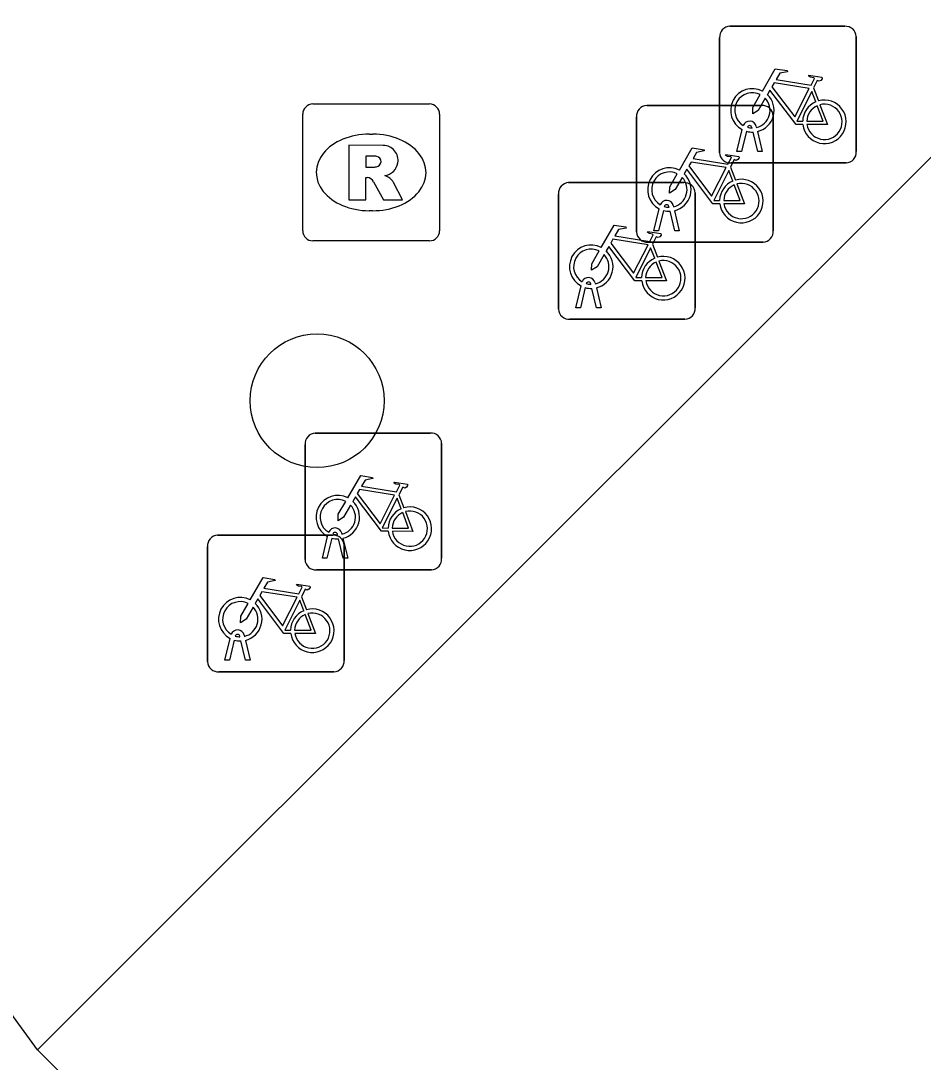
# Model space of a CAD drawing. Extents: x 160203 to 161526, y 379529 to 381797.
# Drawn here: x 160773.82 to 160780.42, y 381496.36 to 381503.98 of the extents above; entities that cross this region are included whole.
import ezdxf

# ---------------------------------------------------------------- set-up
doc = ezdxf.new("R2010")
doc.units = 0
for name, color, linetype in [('IMGEO_Boom', 7, 'Continuous'), ('IMGEO_Fietsenrek', 7, 'Continuous'), ('IMGEO_Haag', 7, 'Continuous'), ('IMGEO_Parkeervlak_halfverhard', 7, 'Continuous'), ('IMGEO_Rioolput', 7, 'Continuous')]:
    doc.layers.add(name, color=color, linetype=linetype)

msp = doc.modelspace()

# ---------------------------------------------------------------- linework, layer by layer
at = {"layer": 'IMGEO_Boom'}
msp.add_circle((160775.99, 381501.2), 0.4892, dxfattribs=at)
at = {"layer": 'IMGEO_Fietsenrek'}
for p, q in [((160779.0069, 381503.9375), (160779.8478, 381503.9375)), ((160779.8478, 381503.9375), (160779.0069, 381503.9375)), ((160778.9325, 381503.0129), (160778.9325, 381503.8538)), ((160778.9325, 381503.8538), (160778.9325, 381503.0129)), ((160779.9315, 381503.8631), (160779.9315, 381503.0222)), ((160779.9315, 381503.0222), (160779.9315, 381503.8631)), ((160779.6192, 381503.4872), (160779.6555, 381503.392)), ((160778.3999, 381503.3585), (160779.2408, 381503.3585)), ((160779.2408, 381503.3585), (160778.3999, 381503.3585)), ((160778.3255, 381502.4339), (160778.3255, 381503.2748)), ((160778.3255, 381503.2748), (160778.3255, 381502.4339)), ((160779.3245, 381503.2841), (160779.3245, 381502.4432)), ((160779.3245, 381502.4432), (160779.3245, 381503.2841)), ((160779.1699, 381503.1939), (160779.1689, 381503.1982)), ((160779.2006, 381503.2054), (160779.2024, 381503.1975)), ((160779.0595, 381503.0223), (160779.0978, 381503.1823)), ((160779.1282, 381503.1701), (160779.0929, 381503.0223)), ((160779.211, 381503.0223), (160779.1771, 381503.164)), ((160779.2094, 381503.1683), (160779.2444, 381503.0223)), ((160779.0929, 381503.0223), (160779.0595, 381503.0223)), ((160779.2444, 381503.0223), (160779.211, 381503.0223)), ((160779.0122, 381502.9082), (160779.0485, 381502.813)), ((160779.8571, 381502.9385), (160779.0162, 381502.9385)), ((160779.0162, 381502.9385), (160779.8571, 381502.9385)), ((160777.8289, 381502.7945), (160778.6698, 381502.7945)), ((160778.6698, 381502.7945), (160777.8289, 381502.7945)), ((160777.7545, 381501.8699), (160777.7545, 381502.7108)), ((160777.7545, 381502.7108), (160777.7545, 381501.8699)), ((160778.7535, 381502.7201), (160778.7535, 381501.8792)), ((160778.7535, 381501.8792), (160778.7535, 381502.7201)), ((160778.4525, 381502.4433), (160778.4908, 381502.6033)), ((160778.5212, 381502.5911), (160778.4859, 381502.4433)), ((160778.5629, 381502.6149), (160778.5619, 381502.6192)), ((160778.604, 381502.4433), (160778.5701, 381502.585)), ((160778.5936, 381502.6264), (160778.5954, 381502.6185)), ((160778.6024, 381502.5893), (160778.6374, 381502.4433)), ((160778.4859, 381502.4433), (160778.4525, 381502.4433)), ((160778.6374, 381502.4433), (160778.604, 381502.4433)), ((160779.2501, 381502.3595), (160778.4092, 381502.3595)), ((160778.4092, 381502.3595), (160779.2501, 381502.3595)), ((160778.4412, 381502.3442), (160778.4775, 381502.249)), ((160777.9919, 381502.0509), (160777.9909, 381502.0552)), ((160778.0226, 381502.0624), (160778.0244, 381502.0545)), ((160777.8815, 381501.8793), (160777.9198, 381502.0393)), ((160777.9502, 381502.0271), (160777.9149, 381501.8793)), ((160778.033, 381501.8793), (160777.9991, 381502.021)), ((160778.0314, 381502.0253), (160778.0664, 381501.8793)), ((160777.9149, 381501.8793), (160777.8815, 381501.8793)), ((160778.0664, 381501.8793), (160778.033, 381501.8793)), ((160778.6791, 381501.7955), (160777.8382, 381501.7955)), ((160777.8382, 381501.7955), (160778.6791, 381501.7955)), ((160775.9759, 381500.9635), (160776.8168, 381500.9635)), ((160776.8168, 381500.9635), (160775.9759, 381500.9635)), ((160775.9015, 381500.0389), (160775.9015, 381500.8798)), ((160775.9015, 381500.8798), (160775.9015, 381500.0389)), ((160776.9005, 381500.8891), (160776.9005, 381500.0482)), ((160776.9005, 381500.0482), (160776.9005, 381500.8891)), ((160776.5882, 381500.5132), (160776.6245, 381500.418)), ((160776.1389, 381500.2199), (160776.1379, 381500.2242)), ((160776.1696, 381500.2314), (160776.1714, 381500.2235)), ((160775.2629, 381500.2175), (160776.1038, 381500.2175)), ((160776.1038, 381500.2175), (160775.2629, 381500.2175)), ((160776.0285, 381500.0483), (160776.0668, 381500.2083)), ((160776.0972, 381500.1961), (160776.0619, 381500.0483)), ((160776.18, 381500.0483), (160776.1461, 381500.19)), ((160776.1784, 381500.1943), (160776.2134, 381500.0483)), ((160775.1885, 381499.2929), (160775.1885, 381500.1338)), ((160775.1885, 381500.1338), (160775.1885, 381499.2929)), ((160776.1875, 381500.1431), (160776.1875, 381499.3022)), ((160776.1875, 381499.3022), (160776.1875, 381500.1431)), ((160776.0619, 381500.0483), (160776.0285, 381500.0483)), ((160776.2134, 381500.0483), (160776.18, 381500.0483)), ((160776.8261, 381499.9645), (160775.9852, 381499.9645)), ((160775.9852, 381499.9645), (160776.8261, 381499.9645)), ((160775.8752, 381499.7672), (160775.9115, 381499.672)), ((160775.3155, 381499.3023), (160775.3538, 381499.4623)), ((160775.4259, 381499.4739), (160775.4249, 381499.4782)), ((160775.4566, 381499.4854), (160775.4584, 381499.4775)), ((160775.3842, 381499.4501), (160775.3489, 381499.3023)), ((160775.467, 381499.3023), (160775.4331, 381499.444)), ((160775.4654, 381499.4483), (160775.5004, 381499.3023)), ((160775.3489, 381499.3023), (160775.3155, 381499.3023)), ((160775.5004, 381499.3023), (160775.467, 381499.3023)), ((160776.1131, 381499.2185), (160775.2722, 381499.2185)), ((160775.2722, 381499.2185), (160776.1131, 381499.2185))]:
    msp.add_line(p, q, dxfattribs=at)
for points in [[(160779.2451, 381503.4642), (160779.3398, 381503.6277), (160779.426, 381503.6139), (160779.4277, 381503.6052), (160779.3716, 381503.5943), (160779.3454, 381503.549), (160779.6006, 381503.5082)], [(160779.6006, 381503.5082), (160779.6256, 381503.557), (160779.6205, 381503.561), (160779.5973, 381503.5647), (160779.5846, 381503.5722), (160779.5836, 381503.5753), (160779.5858, 381503.5799), (160779.6806, 381503.5648), (160779.6829, 381503.5545), (160779.6735, 381503.5421), (160779.6611, 381503.5357), (160779.6466, 381503.5419), (160779.6192, 381503.4872)], [(160779.5877, 381503.483), (160779.3309, 381503.524), (160779.3142, 381503.4952), (160779.4812, 381503.2749), (160779.5877, 381503.483)], [(160779.2658, 381503.4117), (160779.2142, 381503.3225), (160779.1743, 381503.2965), (160779.1755, 381503.344), (160779.23, 381503.4382)], [(160779.5408, 381503.2195), (160779.4911, 381503.2196), (160779.3004, 381503.4713), (160779.2814, 381503.4385)], [(160779.6357, 381503.385), (160779.6064, 381503.4618), (160779.497, 381503.2437), (160779.5397, 381503.2436)], [(160779.5697, 381503.2435), (160779.6896, 381503.2433), (160779.6464, 381503.3569)], [(160779.6662, 381503.3638), (160779.7212, 381503.2192), (160779.5711, 381503.2195)], [(160778.6381, 381502.8852), (160778.7328, 381503.0487), (160778.819, 381503.0349), (160778.8207, 381503.0262), (160778.7646, 381503.0153), (160778.7384, 381502.97), (160778.9936, 381502.9292)], [(160778.9936, 381502.9292), (160779.0186, 381502.978), (160779.0135, 381502.982), (160778.9903, 381502.9857), (160778.9776, 381502.9932), (160778.9766, 381502.9963), (160778.9788, 381503.0009), (160779.0736, 381502.9858), (160779.0759, 381502.9755), (160779.0665, 381502.9631), (160779.0541, 381502.9567), (160779.0396, 381502.9629), (160779.0122, 381502.9082)], [(160778.9338, 381502.6405), (160778.8841, 381502.6406), (160778.6934, 381502.8923), (160778.6744, 381502.8595)], [(160778.9807, 381502.904), (160778.7239, 381502.945), (160778.7072, 381502.9162), (160778.8742, 381502.6959), (160778.9807, 381502.904)], [(160778.6588, 381502.8327), (160778.6072, 381502.7435), (160778.5673, 381502.7175), (160778.5685, 381502.765), (160778.623, 381502.8592)], [(160779.0287, 381502.806), (160778.9994, 381502.8828), (160778.89, 381502.6647), (160778.9327, 381502.6646)], [(160778.9627, 381502.6645), (160779.0826, 381502.6643), (160779.0394, 381502.7779)], [(160779.0592, 381502.7848), (160779.1142, 381502.6402), (160778.9641, 381502.6405)], [(160778.0671, 381502.3212), (160778.1618, 381502.4847), (160778.248, 381502.4709), (160778.2497, 381502.4622), (160778.1936, 381502.4513), (160778.1674, 381502.406), (160778.4226, 381502.3652)], [(160778.4226, 381502.3652), (160778.4476, 381502.414), (160778.4425, 381502.418), (160778.4193, 381502.4217), (160778.4066, 381502.4292), (160778.4056, 381502.4323), (160778.4078, 381502.4369), (160778.5026, 381502.4218), (160778.5049, 381502.4115), (160778.4955, 381502.3991), (160778.4831, 381502.3927), (160778.4686, 381502.3989), (160778.4412, 381502.3442)], [(160778.4097, 381502.34), (160778.1529, 381502.381), (160778.1362, 381502.3522), (160778.3032, 381502.1319), (160778.4097, 381502.34)], [(160778.0878, 381502.2687), (160778.0362, 381502.1795), (160777.9963, 381502.1535), (160777.9975, 381502.201), (160778.052, 381502.2952)], [(160778.3628, 381502.0765), (160778.3131, 381502.0766), (160778.1224, 381502.3283), (160778.1034, 381502.2955)], [(160778.4577, 381502.242), (160778.4284, 381502.3188), (160778.319, 381502.1007), (160778.3617, 381502.1006)], [(160778.3917, 381502.1005), (160778.5116, 381502.1003), (160778.4684, 381502.2139)], [(160778.4882, 381502.2208), (160778.5432, 381502.0762), (160778.3931, 381502.0765)], [(160776.2141, 381500.4902), (160776.3088, 381500.6537), (160776.395, 381500.6399), (160776.3967, 381500.6312), (160776.3406, 381500.6203), (160776.3144, 381500.575), (160776.5696, 381500.5342)], [(160776.5696, 381500.5342), (160776.5946, 381500.583), (160776.5895, 381500.587), (160776.5663, 381500.5907), (160776.5536, 381500.5982), (160776.5526, 381500.6013), (160776.5548, 381500.6059), (160776.6496, 381500.5908), (160776.6519, 381500.5805), (160776.6425, 381500.5681), (160776.6301, 381500.5617), (160776.6156, 381500.5679), (160776.5882, 381500.5132)], [(160776.5567, 381500.509), (160776.2999, 381500.55), (160776.2832, 381500.5212), (160776.4502, 381500.3009), (160776.5567, 381500.509)], [(160776.2348, 381500.4377), (160776.1832, 381500.3485), (160776.1433, 381500.3225), (160776.1445, 381500.37), (160776.199, 381500.4642)], [(160776.5098, 381500.2455), (160776.4601, 381500.2456), (160776.2694, 381500.4973), (160776.2504, 381500.4645)], [(160776.6047, 381500.411), (160776.5754, 381500.4878), (160776.466, 381500.2697), (160776.5087, 381500.2696)], [(160776.5387, 381500.2695), (160776.6586, 381500.2693), (160776.6154, 381500.3829)], [(160776.6352, 381500.3898), (160776.6902, 381500.2452), (160776.5401, 381500.2455)], [(160775.5011, 381499.7442), (160775.5958, 381499.9077), (160775.682, 381499.8939), (160775.6837, 381499.8852), (160775.6276, 381499.8743), (160775.6014, 381499.829), (160775.8566, 381499.7882)], [(160775.8566, 381499.7882), (160775.8816, 381499.837), (160775.8765, 381499.841), (160775.8533, 381499.8447), (160775.8406, 381499.8522), (160775.8396, 381499.8553), (160775.8418, 381499.8599), (160775.9366, 381499.8448), (160775.9389, 381499.8345), (160775.9295, 381499.8221), (160775.9171, 381499.8157), (160775.9026, 381499.8219), (160775.8752, 381499.7672)], [(160775.8437, 381499.763), (160775.5869, 381499.804), (160775.5702, 381499.7752), (160775.7372, 381499.5549), (160775.8437, 381499.763)], [(160775.5218, 381499.6917), (160775.4702, 381499.6025), (160775.4303, 381499.5765), (160775.4315, 381499.624), (160775.486, 381499.7182)], [(160775.7968, 381499.4995), (160775.7471, 381499.4996), (160775.5564, 381499.7513), (160775.5374, 381499.7185)], [(160775.8917, 381499.665), (160775.8624, 381499.7418), (160775.753, 381499.5237), (160775.7957, 381499.5236)], [(160775.8257, 381499.5235), (160775.9456, 381499.5233), (160775.9024, 381499.6369)], [(160775.9222, 381499.6438), (160775.9772, 381499.4992), (160775.8271, 381499.4995)]]:
    msp.add_lwpolyline(points, dxfattribs=at)
for centre, radius, start, end in [((160779.0102, 381503.8596), 0.0779, 92.4484, 184.28452), ((160779.0102, 381503.8596), 0.0779, 92.4484, 184.28452), ((160779.8536, 381503.8598), 0.0779, 2.4484, 94.28452), ((160779.8536, 381503.8598), 0.0779, 2.4484, 94.28452), ((160779.1721, 381503.3229), 0.159, 62.67661, 242.13685), ((160779.1721, 381503.3229), 0.129, 63.31916, 238.90302), ((160779.1721, 381503.3229), 0.159, 283.5766, 46.60424), ((160778.4032, 381503.2806), 0.0779, 92.4484, 184.28452), ((160778.4032, 381503.2806), 0.0779, 92.4484, 184.28452), ((160779.1721, 381503.3229), 0.129, 283.60429, 43.43025), ((160779.2466, 381503.2808), 0.0779, 2.4484, 94.28452), ((160779.2466, 381503.2808), 0.0779, 2.4484, 94.28452), ((160779.6987, 381503.2389), 0.159, 113.3408, 178.32165), ((160779.6987, 381503.2389), 0.159, 187.0065, 105.77075), ((160779.6987, 381503.2389), 0.129, 113.92302, 177.95563), ((160779.6987, 381503.2389), 0.129, 188.67146, 104.58832), ((160779.1519, 381503.1943), 0.0499, 12.8025, 158.69338), ((160779.1519, 381503.1943), 0.0174, 12.8025, 163.45023), ((160779.1721, 381503.3229), 0.129, 253.41502, 269.02044), ((160779.1721, 381503.3229), 0.159, 253.99666, 271.78671), ((160779.0104, 381503.0162), 0.0779, 182.4484, 274.28452), ((160779.0104, 381503.0162), 0.0779, 182.4484, 274.28452), ((160779.8538, 381503.0164), 0.0779, 272.4484, 4.28452), ((160779.8538, 381503.0164), 0.0779, 272.4484, 4.28452), ((160778.5651, 381502.7439), 0.159, 62.67661, 242.13685), ((160778.5651, 381502.7439), 0.129, 63.31916, 238.90302), ((160778.5651, 381502.7439), 0.129, 283.60429, 43.43025), ((160778.5651, 381502.7439), 0.159, 283.5766, 46.60424), ((160779.0917, 381502.6599), 0.159, 187.0065, 105.77075), ((160777.8322, 381502.7166), 0.0779, 92.4484, 184.28452), ((160777.8322, 381502.7166), 0.0779, 92.4484, 184.28452), ((160778.6756, 381502.7168), 0.0779, 2.4484, 94.28452), ((160778.6756, 381502.7168), 0.0779, 2.4484, 94.28452), ((160779.0917, 381502.6599), 0.159, 113.3408, 178.32165), ((160779.0917, 381502.6599), 0.129, 113.92302, 177.95563), ((160779.0917, 381502.6599), 0.129, 188.67146, 104.58832), ((160778.5449, 381502.6153), 0.0499, 12.8025, 158.69338), ((160778.5651, 381502.7439), 0.159, 253.99666, 271.78671), ((160778.5449, 381502.6153), 0.0174, 12.8025, 163.45023), ((160778.5651, 381502.7439), 0.129, 253.41502, 269.02044), ((160778.4034, 381502.4372), 0.0779, 182.4484, 274.28452), ((160778.4034, 381502.4372), 0.0779, 182.4484, 274.28452), ((160779.2468, 381502.4374), 0.0779, 272.4484, 4.28452), ((160779.2468, 381502.4374), 0.0779, 272.4484, 4.28452), ((160777.9941, 381502.1799), 0.159, 62.67661, 242.13685), ((160777.9941, 381502.1799), 0.129, 63.31916, 238.90302), ((160777.9941, 381502.1799), 0.159, 283.5766, 46.60424), ((160777.9941, 381502.1799), 0.129, 283.60429, 43.43025), ((160778.5207, 381502.0959), 0.159, 113.3408, 178.32165), ((160778.5207, 381502.0959), 0.159, 187.0065, 105.77075), ((160778.5207, 381502.0959), 0.129, 113.92302, 177.95563), ((160778.5207, 381502.0959), 0.129, 188.67146, 104.58832), ((160777.9739, 381502.0513), 0.0499, 12.8025, 158.69338), ((160777.9739, 381502.0513), 0.0174, 12.8025, 163.45023), ((160777.9941, 381502.1799), 0.129, 253.41502, 269.02044), ((160777.9941, 381502.1799), 0.159, 253.99666, 271.78671), ((160777.8324, 381501.8732), 0.0779, 182.4484, 274.28452), ((160777.8324, 381501.8732), 0.0779, 182.4484, 274.28452), ((160778.6758, 381501.8734), 0.0779, 272.4484, 4.28452), ((160778.6758, 381501.8734), 0.0779, 272.4484, 4.28452), ((160775.9792, 381500.8856), 0.0779, 92.4484, 184.28452), ((160775.9792, 381500.8856), 0.0779, 92.4484, 184.28452), ((160776.8226, 381500.8858), 0.0779, 2.4484, 94.28452), ((160776.8226, 381500.8858), 0.0779, 2.4484, 94.28452), ((160776.1411, 381500.3489), 0.159, 62.67661, 242.13685), ((160776.1411, 381500.3489), 0.129, 63.31916, 238.90302), ((160776.1411, 381500.3489), 0.159, 283.5766, 46.60424), ((160776.1411, 381500.3489), 0.129, 283.60429, 43.43025), ((160776.6677, 381500.2649), 0.159, 113.3408, 178.32165), ((160776.6677, 381500.2649), 0.159, 187.0065, 105.77075), ((160776.6677, 381500.2649), 0.129, 113.92302, 177.95563), ((160776.6677, 381500.2649), 0.129, 188.67146, 104.58832), ((160776.1209, 381500.2203), 0.0499, 12.8025, 158.69338), ((160776.1209, 381500.2203), 0.0174, 12.8025, 163.45023), ((160776.1411, 381500.3489), 0.129, 253.41502, 269.02044), ((160775.2662, 381500.1396), 0.0779, 92.4484, 184.28452), ((160775.2662, 381500.1396), 0.0779, 92.4484, 184.28452), ((160776.1411, 381500.3489), 0.159, 253.99666, 271.78671), ((160776.1096, 381500.1398), 0.0779, 2.4484, 94.28452), ((160776.1096, 381500.1398), 0.0779, 2.4484, 94.28452), ((160775.9794, 381500.0422), 0.0779, 182.4484, 274.28452), ((160775.9794, 381500.0422), 0.0779, 182.4484, 274.28452), ((160776.8228, 381500.0424), 0.0779, 272.4484, 4.28452), ((160776.8228, 381500.0424), 0.0779, 272.4484, 4.28452), ((160775.4281, 381499.6029), 0.159, 62.67661, 242.13685), ((160775.4281, 381499.6029), 0.129, 63.31916, 238.90302), ((160775.4281, 381499.6029), 0.129, 283.60429, 43.43025), ((160775.4281, 381499.6029), 0.159, 283.5766, 46.60424), ((160775.9547, 381499.5189), 0.159, 113.3408, 178.32165), ((160775.9547, 381499.5189), 0.159, 187.0065, 105.77075), ((160775.9547, 381499.5189), 0.129, 113.92302, 177.95563), ((160775.9547, 381499.5189), 0.129, 188.67146, 104.58832), ((160775.4079, 381499.4743), 0.0499, 12.8025, 158.69338), ((160775.4079, 381499.4743), 0.0174, 12.8025, 163.45023), ((160775.4281, 381499.6029), 0.129, 253.41502, 269.02044), ((160775.4281, 381499.6029), 0.159, 253.99666, 271.78671), ((160775.2664, 381499.2962), 0.0779, 182.4484, 274.28452), ((160775.2664, 381499.2962), 0.0779, 182.4484, 274.28452), ((160776.1098, 381499.2964), 0.0779, 272.4484, 4.28452), ((160776.1098, 381499.2964), 0.0779, 272.4484, 4.28452)]:
    msp.add_arc(centre, radius, start, end, dxfattribs=at)
at = {"layer": 'IMGEO_Haag'}
msp.add_lwpolyline([(160773.946, 381496.455), (160768.431, 381504.038)], dxfattribs=at)
at = {"layer": 'IMGEO_Parkeervlak_halfverhard'}
for points in [[(160784.446, 381506.942), (160777.495, 381500), (160773.946, 381496.455)], [(160778, 381491.284), (160778.553, 381491.84), (160773.946, 381496.455)]]:
    msp.add_lwpolyline(points, dxfattribs=at)
at = {"layer": 'IMGEO_Rioolput'}
for p, q in [((160775.9589, 381503.3695), (160776.8111, 381503.3695)), ((160775.8845, 381502.4429), (160775.8845, 381503.2951)), ((160776.8855, 381503.2951), (160776.8855, 381502.4429)), ((160776.3725, 381503.1487), (160776.3975, 381503.1487)), ((160776.3945, 381502.5893), (160776.3696, 381502.5893)), ((160776.8111, 381502.3685), (160775.9589, 381502.3685))]:
    msp.add_line(p, q, dxfattribs=at)
for points in [[(160775.9589, 381503.3695), (160776.8111, 381503.3695)], [(160775.8845, 381502.4429), (160775.8845, 381503.2951)], [(160776.8855, 381503.2951), (160776.8855, 381502.4429)], [(160776.4735, 381503.0669), (160776.2208, 381503.069), (160776.2208, 381502.669)], [(160776.3992, 381502.9882), (160776.3452, 381502.9882), (160776.3452, 381502.9069)], [(160776.3452, 381502.9069), (160776.397, 381502.9069)], [(160776.2208, 381502.669), (160776.3452, 381502.669), (160776.3452, 381502.8315), (160776.356, 381502.8315)], [(160776.4027, 381502.8016), (160776.4742, 381502.669), (160776.6139, 381502.669), (160776.5489, 381502.7952)], [(160776.8111, 381502.3685), (160775.9589, 381502.3685)]]:
    msp.add_lwpolyline(points, dxfattribs=at)
for centre, radius, start, end in [((160775.961, 381503.293), 0.0765, 91.55205, 178.44795), ((160775.961, 381503.293), 0.0765, 91.55205, 178.44795), ((160776.809, 381503.293), 0.0765, 1.55205, 88.44795), ((160776.809, 381503.293), 0.0765, 1.55205, 88.44795), ((160776.4724, 381502.9574), 0.1095, 350.36119, 89.41601), ((160776.4045, 381502.8919), 0.0964, 77.00612, 93.18647), ((160776.4194, 381502.9486), 0.0378, 276.66336, 79.67722), ((160776.3812, 381503.0962), 0.1899, 274.7715, 282.96867), ((160776.47, 381502.9566), 0.1117, 277.58423, 350.98172), ((160776.3548, 381502.7782), 0.0533, 26.02933, 88.69889), ((160776.4545, 381502.7418), 0.1085, 29.51342, 73.79051), ((160775.961, 381502.445), 0.0765, 181.55205, 268.44795), ((160775.961, 381502.445), 0.0765, 181.55205, 268.44795), ((160776.809, 381502.445), 0.0765, 271.55205, 358.44795), ((160776.809, 381502.445), 0.0765, 271.55205, 358.44795)]:
    msp.add_arc(centre, radius, start, end, dxfattribs=at)
for centre, major_axis, ratio, start_param, end_param in [((160776.371, 381502.869), (-0.3872, 0.002), 0.722429, 4.712389, 7.853982), ((160776.396, 381502.869), (-0.3901, 0.002), 0.717154, 1.570796, 4.712389)]:
    msp.add_ellipse(centre, major_axis=major_axis, ratio=ratio, start_param=start_param, end_param=end_param, dxfattribs=at)

doc.saveas('drawing.dxf')
